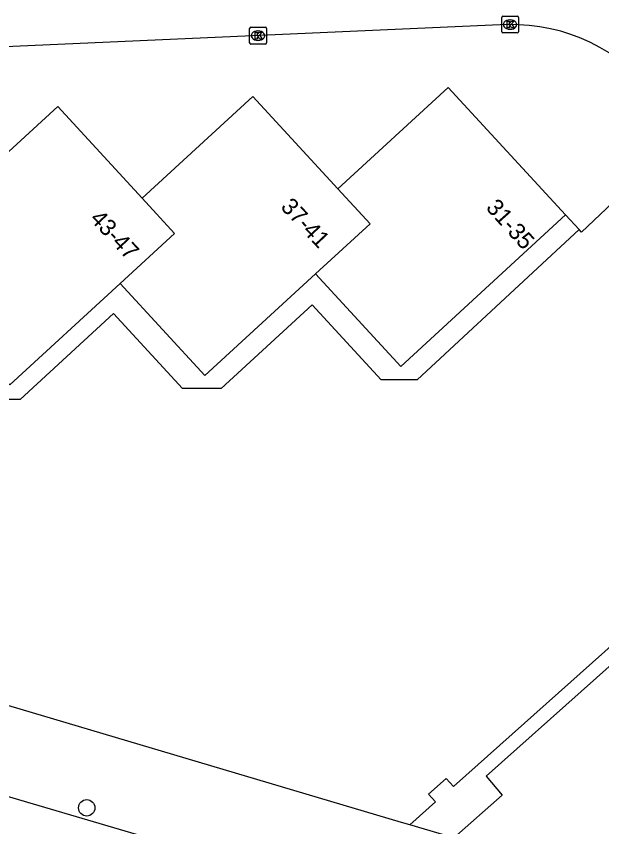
# Model space of a CAD drawing. Extents: x 160356 to 161355, y 381727 to 382845.
# Drawn here: x 160747.73 to 160782.66, y 381896.03 to 381944.41 of the extents above; entities that cross this region are included whole.
import ezdxf

# ---------------------------------------------------------------- set-up
doc = ezdxf.new("R2010")
doc.units = 0
for name, color, linetype in [('IMGEO_Boom', 7, 'Continuous'), ('IMGEO_Kolk', 7, 'Continuous'), ('IMGEO_Pand', 7, 'Continuous'), ('IMGEO_Pand_nummerreeks', 7, 'Continuous'), ('IMGEO_Rijbaan_lokaal_gesloten', 7, 'Continuous'), ('IMGEO_Rijbaan_lokaal_open', 7, 'Continuous'), ('IMGEO_Voetpad_halfverhard', 7, 'Continuous'), ('IMGEO_Voetpad_open', 7, 'Continuous')]:
    doc.layers.add(name, color=color, linetype=linetype)

msp = doc.modelspace()

# ---------------------------------------------------------------- linework, layer by layer
at = {"layer": 'IMGEO_Boom'}
msp.add_circle((160751.94, 381897.164), 0.489, dxfattribs=at)
at = {"layer": 'IMGEO_Kolk'}
for p, q in [((160776.694, 381943.481), (160776.694, 381944.333)), ((160776.769, 381944.407), (160777.621, 381944.407)), ((160777.182, 381944.187), (160777.207, 381944.187)), ((160777.695, 381944.333), (160777.695, 381943.481)), ((160761.657, 381942.82), (160761.657, 381943.672)), ((160761.732, 381943.746), (160762.584, 381943.746)), ((160762.145, 381943.526), (160762.17, 381943.526)), ((160762.658, 381943.672), (160762.658, 381942.82)), ((160777.205, 381943.627), (160777.18, 381943.627)), ((160777.621, 381943.407), (160776.769, 381943.407)), ((160762.584, 381942.746), (160761.732, 381942.746)), ((160762.168, 381942.966), (160762.143, 381942.966))]:
    msp.add_line(p, q, dxfattribs=at)
for points in [[(160776.694, 381943.481), (160776.694, 381944.333)], [(160776.769, 381944.407), (160777.621, 381944.407)], [(160777.015, 381944.107), (160777.138, 381944.107), (160777.138, 381943.956), (160777.268, 381944.107), (160777.432, 381944.107), (160777.286, 381943.956), (160777.439, 381943.707), (160777.287, 381943.707), (160777.202, 381943.871), (160777.138, 381943.804), (160777.138, 381943.707), (160777.015, 381943.707), (160777.015, 381944.107)], [(160777.695, 381944.333), (160777.695, 381943.481)], [(160761.657, 381942.82), (160761.657, 381943.672)], [(160761.732, 381943.746), (160762.584, 381943.746)], [(160762.658, 381943.672), (160762.658, 381942.82)], [(160761.978, 381943.446), (160762.101, 381943.446), (160762.101, 381943.295), (160762.231, 381943.446), (160762.395, 381943.446), (160762.249, 381943.295), (160762.402, 381943.046), (160762.25, 381943.046), (160762.165, 381943.21), (160762.101, 381943.143), (160762.101, 381943.046), (160761.978, 381943.046), (160761.978, 381943.446)], [(160777.621, 381943.407), (160776.769, 381943.407)], [(160762.584, 381942.746), (160761.732, 381942.746)]]:
    msp.add_lwpolyline(points, dxfattribs=at)
for centre, start, end in [((160776.771, 381944.331), 91.552, 178.448), ((160776.771, 381944.331), 91.552, 178.448), ((160777.619, 381944.331), 1.552, 88.448), ((160777.619, 381944.331), 1.552, 88.448), ((160761.734, 381943.67), 91.552, 178.448), ((160761.734, 381943.67), 91.552, 178.448), ((160762.582, 381943.67), 1.552, 88.448), ((160762.582, 381943.67), 1.552, 88.448), ((160776.771, 381943.483), 181.552, 268.448), ((160776.771, 381943.483), 181.552, 268.448), ((160777.619, 381943.483), 271.552, 358.448), ((160777.619, 381943.483), 271.552, 358.448), ((160761.734, 381942.822), 181.552, 268.448), ((160761.734, 381942.822), 181.552, 268.448), ((160762.582, 381942.822), 271.552, 358.448), ((160762.582, 381942.822), 271.552, 358.448)]:
    msp.add_arc(centre, 0.0765, start, end, dxfattribs=at)
for centre, major_axis, ratio, start_param, end_param in [((160777.181, 381943.907), (-0.387, 0.002), 0.722429, 4.712389, 7.853982), ((160777.206, 381943.907), (-0.39, 0.002), 0.717154, 1.570796, 4.712389), ((160762.144, 381943.246), (-0.387, 0.002), 0.722429, 4.712389, 7.853982), ((160762.169, 381943.246), (-0.39, 0.002), 0.717154, 1.570796, 4.712389)]:
    msp.add_ellipse(centre, major_axis=major_axis, ratio=ratio, start_param=start_param, end_param=end_param, dxfattribs=at)
at = {"layer": 'IMGEO_Pand'}
for points in [[(160766.928, 381934.1), (160773.509, 381940.154), (160780.508, 381932.546)], [(160755.254, 381933.544), (160761.854, 381939.616), (160766.928, 381934.1)], [(160743.604, 381932.949), (160750.211, 381939.027), (160755.254, 381933.544)], [(160765.591, 381929.029), (160768.842, 381932.02), (160766.928, 381934.1)], [(160753.932, 381928.46), (160757.181, 381931.449), (160755.254, 381933.544)], [(160780.508, 381932.546), (160770.676, 381923.501), (160765.591, 381929.029)], [(160765.591, 381929.029), (160758.993, 381922.959), (160753.932, 381928.46)], [(160753.932, 381928.46), (160747.348, 381922.403), (160742.314, 381927.875)]]:
    msp.add_lwpolyline(points, dxfattribs=at)
at = {"layer": 'IMGEO_Rijbaan_lokaal_gesloten'}
msp.add_lwpolyline([(160777.044, 381943.907), (160733.198, 381941.965), (160730.518, 381942.004)], dxfattribs=at)
msp.add_arc((160777.277, 381933.03), 10.88, 37.4148, 91.2247, dxfattribs=at)
at = {"layer": 'IMGEO_Rijbaan_lokaal_open'}
msp.add_lwpolyline([(160679.993, 381917.834), (160691.804, 381914.329), (160703.301, 381910.962), (160713.383, 381907.976), (160724.219, 381904.806), (160729.348, 381903.194), (160740.094, 381899.948), (160744.941, 381898.519), (160820.691, 381876.187), (160826.955, 381874.36)], dxfattribs=at)
at = {"layer": 'IMGEO_Voetpad_halfverhard'}
msp.add_lwpolyline([(160781.317, 381931.671), (160771.659, 381922.705), (160769.498, 381922.705), (160765.386, 381927.176), (160759.961, 381922.185), (160757.648, 381922.185), (160753.532, 381926.659), (160747.962, 381921.535), (160746.136, 381921.535), (160742.065, 381925.96), (160736.612, 381920.943), (160734.554, 381920.943), (160730.387, 381925.473), (160724.948, 381920.47), (160722.977, 381920.47), (160716.693, 381927.236), (160720.526, 381930.796)], dxfattribs=at)
at = {"layer": 'IMGEO_Voetpad_open'}
for points in [[(160771.213, 381896.146), (160772.735, 381897.514), (160772.334, 381897.971), (160773.378, 381898.921), (160773.817, 381898.443), (160782.845, 381906.498), (160793.245, 381915.795), (160792.633, 381916.513), (160794.892, 381918.548), (160790.477, 381924.479), (160794.37, 381927.389), (160789.06, 381934.483), (160785.176, 381931.56), (160783.677, 381933.625), (160781.459, 381931.518), (160781.317, 381931.671)], [(160781.317, 381931.671), (160780.508, 381932.546)], [(160771.213, 381896.146), (160770.721, 381896.291), (160746.482, 381903.49), (160704.645, 381915.916)], [(160786.177, 381908.13), (160786.07, 381908.251), (160782.338, 381904.918), (160775.768, 381899.052), (160776.726, 381897.927), (160773.845, 381895.369)], [(160773.845, 381895.369), (160771.213, 381896.146)]]:
    msp.add_lwpolyline(points, dxfattribs=at)

# ---------------------------------------------------------------- texts
at = {"layer": 'IMGEO_Pand_nummerreeks'}
for s, rotation, p in [('37-41', 313.0475, (160763.457, 381932.986)), ('31-35', 311.9152, (160775.704, 381932.945)), ('43-47', 313.0475, (160752.079, 381932.28))]:
    msp.add_text(s, height=1, rotation=rotation, dxfattribs=at).set_placement(p)

doc.saveas('drawing.dxf')
